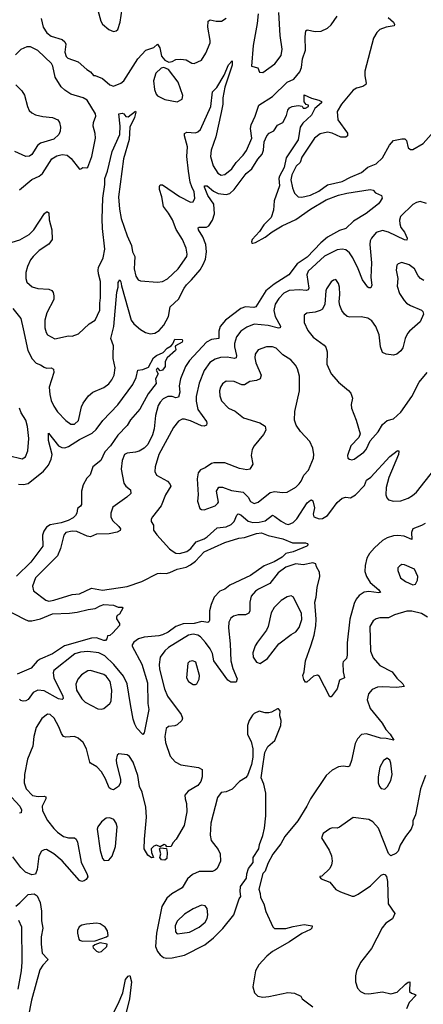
# Model space of a CAD drawing. Extents: x 1550320 to 1685906, y 509093 to 640511.
# Tile 294 of 532: x 1638886 to 1642190, y 555131 to 563196. Entities that reach past the tile are written whole.
import ezdxf

# ---------------------------------------------------------------- set-up
doc = ezdxf.new("R2010")
doc.units = 0

msp = doc.modelspace()

# ---------------------------------------------------------------- linework, layer by layer
at = {"layer": '0CON20XD'}
for points in [[(1638824.2, 561374.2), (1638887.9, 561392.1), (1638963.5, 561436.5), (1639001.8, 561475), (1639090.3, 561609.7), (1639105, 561622.5), (1639115, 561622.5), (1639123.6, 561613.6), (1639126.8, 561556.8), (1639149.1, 561475), (1639151.4, 561395), (1639123.8, 561356.2), (1639046.5, 561305), (1638995, 561257.3), (1638975, 561230), (1638950, 561175), (1638936.4, 561125), (1638935.6, 561075), (1638945.6, 561045.6), (1638987.6, 561007.6), (1639035, 560994.3), (1639125, 560990), (1639148.6, 560978.6), (1639161.1, 560961.1), (1639166.7, 560935), (1639164.4, 560905), (1639108.2, 560795), (1639091.5, 560735), (1639091.1, 560671.1), (1639101.4, 560635), (1639114, 560615), (1639175, 560583.1), (1639285, 560605.5), (1639316.8, 560603.2), (1639367.7, 560622.3), (1639455, 560705.8), (1639504.4, 560735.6), (1639542, 560818), (1639541.1, 560875), (1639548.6, 560918.6), (1639547.4, 561052.6), (1639530.4, 561115), (1639528.5, 561145), (1639532.1, 561165), (1639570, 561245), (1639581.6, 561315), (1639564.1, 561485), (1639562.4, 561565), (1639566.2, 561735), (1639583.5, 561845), (1639583.2, 561895), (1639605.3, 561955), (1639642.3, 562115), (1639704.5, 562255.5), (1639708.2, 562325), (1639696.7, 562425), (1639725, 562431.1), (1639738, 562425), (1639755, 562404), (1639775, 562400.8), (1639835, 562446.2), (1639837.6, 562437.6), (1639825, 562394.3), (1639788, 562315), (1639783.4, 562215), (1639734.6, 562055), (1639695.3, 561745), (1639702.6, 561645), (1639717.1, 561567.1), (1639766.2, 561425), (1639801.8, 561345), (1639810.7, 561295), (1639828.5, 561255), (1639824.7, 561205.3), (1639824.1, 561154.1), (1639836.4, 561096.4), (1639855, 561066.2), (1639875, 561058), (1640015, 561046.4), (1640055, 561050.6), (1640097, 561073), (1640184.4, 561155), (1640254.4, 561255), (1640257.8, 561275), (1640248.5, 561325), (1640217.8, 561395), (1640166.5, 561476.5), (1640136.5, 561556.5), (1640105, 561611.4), (1640061.8, 561665), (1640050, 561745), (1640031.2, 561805), (1640031.1, 561828.9), (1640036.2, 561843.8), (1640055, 561842.5), (1640195, 561746.5), (1640285, 561700), (1640306.2, 561705), (1640318.9, 561735), (1640313.1, 561785), (1640295, 561827.1), (1640281.8, 561865), (1640267.5, 561955), (1640253.8, 562075), (1640259.1, 562155), (1640234.5, 562245), (1640235.6, 562264.4), (1640254.5, 562275.5), (1640325, 562268.5), (1640345, 562276.5), (1640366.2, 562295), (1640450.8, 562485), (1640463.3, 562605), (1640499.7, 562640.3), (1640558.6, 562741.4), (1640595, 562826.9), (1640625, 562860), (1640624.3, 562824.3), (1640566.5, 562643.5), (1640549.5, 562555), (1640548.9, 562505), (1640533.8, 562435), (1640491.7, 562235), (1640452.3, 562127.7), (1640448.2, 562075), (1640468.7, 561998.7), (1640508, 561938), (1640535, 561922.5), (1640565, 561927.8), (1640622.5, 561975), (1640658.8, 562025), (1640715.4, 562085), (1640741.2, 562125), (1640785.5, 562225), (1640776.4, 562305), (1640781.2, 562335), (1640814.7, 562405.3), (1640842.2, 562495), (1640955, 562566.9), (1641075, 562684.5), (1641130.5, 562709.5), (1641178.3, 562768.3), (1641193.6, 562805), (1641200, 562875), (1641226.2, 562945), (1641222.5, 563055), (1641228, 563105), (1641238, 563112), (1641305, 563098.9), (1641355, 563101.1), (1641405, 563127.1), (1641435, 563152.9), (1641483.8, 563225)], [(1639525, 563273.8), (1639550.9, 563185), (1639565, 563158.8), (1639615, 563116.2), (1639655, 563100)], [(1639655, 563100), (1639675, 563103.3), (1639688, 563115), (1639707.8, 563175), (1639724.4, 563285.6)], [(1640837, 563243), (1640830.5, 563165), (1640797.5, 562985), (1640783.9, 562813.9), (1640835, 562802.5), (1640850, 562765), (1640875, 562762.5), (1640973.8, 562835), (1641025, 562903.3), (1641035.8, 562955), (1641018.6, 563065), (1641007.3, 563255)], [(1641902.1, 563215), (1641945, 563175.6), (1641954.3, 563155), (1641950, 563145), (1641885, 563135.4), (1641835, 563114.4), (1641808.9, 563091.1), (1641781.5, 563045), (1641710.5, 562775), (1641711.5, 562735), (1641723, 562677), (1641720, 562665), (1641695, 562648.9), (1641642, 562635), (1641615, 562617.5), (1641521.2, 562505), (1641484.6, 562445), (1641490.6, 562375), (1641568, 562265), (1641570, 562245), (1641555, 562234.2), (1641515.8, 562234.2), (1641444.3, 562265.7), (1641405, 562275.5), (1641345, 562262.2), (1641300, 562225), (1641195, 562070.6), (1641180.5, 562025), (1641150, 561995), (1641113.9, 561925), (1641104.6, 561885), (1641117.8, 561817.8), (1641134.5, 561774.5), (1641165, 561746.2), (1641195, 561742), (1641265, 561759.4), (1641335, 561791.8), (1641405, 561843.9), (1641525, 561870), (1641595, 561907.3), (1641685, 561943.3), (1641735, 561986.9), (1641805, 562016), (1641855.4, 562064.6), (1641913.3, 562166.7), (1641946.2, 562205), (1642015, 562220), (1642038.6, 562218.6), (1642050.8, 562205), (1642066, 562145), (1642085, 562132.5), (1642103, 562133), (1642189.3, 562180.7), (1642254.6, 562255.4)], [(1639062, 563205), (1639078.1, 563135), (1639107.4, 563087.4), (1639145, 563061.4), (1639233, 563033), (1639256.2, 563015), (1639263.8, 562995), (1639255, 562930), (1639266.2, 562895), (1639281.2, 562881.2), (1639365, 562851.2), (1639435, 562788.6), (1639465, 562770), (1639489.3, 562739.3), (1639505, 562738.8), (1639565, 562714.4), (1639625, 562662.5), (1639655, 562650), (1639715, 562675.8), (1639738, 562695), (1639853.3, 562875), (1639919.4, 562945), (1639985, 562968.9), (1640015, 562996), (1640034.3, 562965), (1640046.4, 562896.4), (1640073.6, 562863.6), (1640107.5, 562847.5), (1640135, 562852), (1640165, 562870.6), (1640205, 562873.3), (1640248.3, 562868.3), (1640295, 562839.2), (1640315, 562836), (1640373.3, 562865), (1640408.6, 562921.4), (1640444.3, 563005), (1640445.6, 563025), (1640425.5, 563134.5), (1640430, 563185), (1640445, 563195.7), (1640495, 563183.3), (1640536.7, 563185), (1640575, 563206.9)], [(1638885, 561801.2), (1638985, 561886.7), (1639045, 561913.8), (1639073.2, 561936.8), (1639150, 562055), (1639189.3, 562080.7), (1639235, 562090.6), (1639275.5, 562085.5), (1639308.3, 562058.3), (1639375, 561972.5), (1639387, 561973), (1639403.6, 561986.4), (1639435, 561982.5), (1639445, 561986.7), (1639476.9, 562075), (1639506.4, 562225), (1639505, 562262.5), (1639486.9, 562325), (1639489.2, 562355), (1639508, 562405), (1639505.8, 562425), (1639437.2, 562537.2), (1639405, 562556.2), (1639305, 562586.7), (1639255, 562617.5), (1639225.3, 562645.3), (1639177.5, 562725), (1639157.5, 562815), (1639145.7, 562835.7), (1639033.8, 562943.8), (1638975, 562972.2), (1638945, 562972.5), (1638895, 562951.1), (1638852.4, 562907.6)], [(1640175, 562523.3), (1640215.9, 562544.1), (1640221.2, 562575), (1640184.3, 562685), (1640105, 562787.5), (1640065, 562803.3), (1640045, 562800), (1640001.3, 562758.7), (1639981.1, 562695), (1639990.6, 562625), (1640002.9, 562585), (1640015, 562572), (1640072.7, 562542.7), (1640175, 562523.3)], [(1638855, 562661.2), (1638903.4, 562613.4), (1638926.3, 562576.3), (1638948.6, 562485), (1638963.1, 562453.1), (1638985, 562432), (1639016.6, 562416.6), (1639075, 562403.1), (1639155.6, 562395.6), (1639198.8, 562375), (1639213.2, 562353.2), (1639220.6, 562315), (1639217.6, 562282.4), (1639207.1, 562255), (1639165, 562217.1), (1639055, 562184), (1639032, 562165), (1638985, 562092.5), (1638965, 562076.7), (1638935, 562076.2), (1638845, 562116)], [(1640882.4, 562127.6), (1640887.9, 562195), (1640910, 562245), (1640927.1, 562265), (1640965, 562284.3), (1640995, 562332.1), (1641039.5, 562355), (1641068.6, 562411.4), (1641081.1, 562455), (1641095, 562474.2), (1641115, 562485.7), (1641165, 562492.5), (1641198.3, 562488.3), (1641205, 562470), (1641225, 562470), (1641250, 562485), (1641250, 562495), (1641231.7, 562501.7), (1641213.6, 562523.6), (1641215, 562580), (1641275, 562552.5), (1641335, 562537.5), (1641357.5, 562525), (1641357.5, 562515), (1641301.8, 562468.2), (1641275, 562412.5), (1641202.9, 562347.1), (1641182.1, 562315), (1641165, 562211.4), (1641066.8, 562065), (1641050.2, 561985), (1641011.6, 561915), (1641008, 561895), (1641013.7, 561835), (1640968, 561712), (1640963.3, 561635), (1640943.1, 561576.9), (1640883.1, 561515), (1640848.7, 561461.3), (1640790, 561395), (1640782.9, 561375), (1640786.1, 561366.1), (1640794.2, 561364.2), (1640815, 561370), (1640895, 561414.5), (1640952.4, 561457.6), (1641033.6, 561506.4), (1641145, 561558.3), (1641265, 561643.6), (1641395, 561719.7), (1641495, 561757.5), (1641565, 561775.4), (1641755, 561804), (1641778.3, 561798.3), (1641797.5, 561777.5), (1641848.8, 561755), (1641852, 561735), (1641837.5, 561707.5), (1641823, 561687), (1641721.7, 561608.3), (1641618.8, 561545), (1641554.4, 561485.6), (1641505, 561469.5), (1641404.8, 561415.2), (1641351, 561369), (1641238.9, 561251.1), (1641156.2, 561195), (1641088.9, 561105), (1640969.6, 561030.4), (1640901.5, 560975), (1640818.8, 560845), (1640802.4, 560837.6), (1640735, 560845.3), (1640695, 560830), (1640571.5, 560735), (1640527.4, 560682.6), (1640517.3, 560645), (1640515, 560584.2), (1640455, 560575.3), (1640415, 560553.3), (1640275, 560403.2), (1640242.4, 560355), (1640202.1, 560255), (1640192, 560198), (1640197.9, 560145), (1640184.6, 560105.4), (1640165, 560097.5), (1640135, 560110.4), (1640099.8, 560110.2), (1640060.2, 560089.8), (1640035, 560064), (1640020, 560035), (1639996.9, 559955), (1639985.6, 559845), (1639974.4, 559795), (1639935, 559717.1), (1639905, 559687.1), (1639865, 559662.9), (1639835, 559652.9), (1639765, 559646.7), (1639743.8, 559635), (1639724.5, 559585.5), (1639716.7, 559515), (1639738.5, 559398.5), (1639755.6, 559375), (1639793.3, 559345), (1639795.7, 559315), (1639764.3, 559285), (1639647.3, 559202.7), (1639630.8, 559155), (1639633.1, 559125), (1639644.4, 559095), (1639697.5, 559045), (1639710, 559025), (1639708.3, 559011.7), (1639685, 558998.9), (1639617.5, 558985), (1639515, 558982.7), (1639465, 558961.5), (1639437, 558967), (1639355, 559003.6), (1639315, 559006.8), (1639265, 558994.5), (1639246.2, 558973.8), (1639220.8, 558865), (1639194.7, 558805.3), (1639016, 558624), (1638991.1, 558555), (1638998.7, 558518.7), (1639100.8, 558440.8), (1639124.2, 558434.2), (1639165, 558440.3), (1639315, 558486.7), (1639375, 558493.1), (1639475, 558540.8), (1639565, 558524.6), (1639765, 558553.3), (1639885.2, 558594.8), (1640015, 558659.1), (1640035, 558663.4), (1640085, 558660), (1640115, 558667.1), (1640174.9, 558695.1), (1640247.7, 558712.3), (1640285, 558730), (1640325, 558760.3), (1640395, 558836.4), (1640564, 558915), (1640680.5, 558949.5), (1640725, 558954.4), (1640825, 558987.8), (1640865, 558993.6), (1640921.1, 558971.1), (1641040, 558945), (1641120, 558910), (1641225, 558910), (1641240, 558905), (1641246.7, 558895), (1641237.5, 558885), (1641125, 558836.4), (1641065, 558823.6), (1641034.4, 558795), (1640967.8, 558755), (1640887.1, 558722.9), (1640775, 558643.3), (1640605, 558564.6), (1640565, 558532.7), (1640522.9, 558515), (1640476.5, 558465), (1640452.7, 558407.3), (1640439.3, 558355), (1640440, 558275), (1640435, 558262.9), (1640425, 558258.1), (1640378, 558268), (1640315, 558250.9), (1640225, 558249), (1640164.6, 558225.4), (1640100, 558180), (1640055, 558156.4), (1640025, 558148.4), (1639905, 558138.9), (1639858.8, 558125), (1639821.3, 558098.7), (1639806, 558075), (1639805.8, 558065), (1639886.1, 557916.1), (1639931.5, 557765), (1639934.2, 557595.8), (1639943.1, 557545), (1639906.2, 557355), (1639895, 557342.5), (1639845, 557393.3), (1639828.8, 557425), (1639815, 557467.5), (1639792.7, 557587.3), (1639765.3, 557755), (1639735, 557819.7), (1639657.1, 557915), (1639582.5, 557985), (1639535, 558009.3), (1639445, 558020.3), (1639385, 558016.2), (1639337.8, 558002.2), (1639164.4, 557865), (1639158.9, 557845), (1639166.4, 557805), (1639239.6, 557655), (1639242, 557635), (1639235, 557628), (1639205, 557633.8), (1639085, 557698), (1639035, 557705.4), (1638995.6, 557685), (1638955, 557628.1), (1638935, 557616.9), (1638914.2, 557614.2), (1638895, 557620), (1638885, 557632)], [(1638830.5, 560830.5), (1638895, 560748.8), (1638914.2, 560664.2), (1638953.3, 560485), (1638988.8, 560418.8), (1639021.5, 560381.5), (1639055, 560370), (1639085, 560348.6), (1639105, 560341.9), (1639145, 560344.2), (1639164, 560334), (1639164.3, 560305), (1639127.3, 560185), (1639131.5, 560125), (1639144.5, 560075.5), (1639165, 560029.2), (1639195, 559982.9), (1639265, 559914), (1639305, 559883.8), (1639335, 559883.8), (1639368.3, 559911.7), (1639391.4, 560025), (1639405.8, 560055), (1639450, 560115), (1639485, 560144.3), (1639575, 560184), (1639615, 560214), (1639640, 560245), (1639659.2, 560285), (1639667.8, 560345), (1639651.2, 560421.2), (1639652.4, 560457.6), (1639653.3, 560523.3), (1639630.9, 560585), (1639657.8, 560682.2), (1639682.3, 560965), (1639692.9, 561005), (1639693.2, 561043.2), (1639705, 561066.2), (1639715, 561047.5), (1639719.4, 561015), (1639798.8, 560735), (1639820.5, 560705), (1639875, 560657.3), (1639915, 560634.4), (1639955, 560622.9), (1639991.7, 560628.3), (1640028.9, 560651.1), (1640066.9, 560695), (1640102.7, 560765), (1640116.4, 560843.6), (1640185, 560907.3), (1640232.8, 560997.2), (1640250.7, 561025), (1640292.7, 561065), (1640362.2, 561147.8), (1640389.1, 561190.9), (1640407.5, 561235), (1640414.7, 561295), (1640409.2, 561355), (1640385, 561416), (1640348.6, 561475), (1640348, 561492), (1640355, 561497.1), (1640415, 561497.8), (1640435, 561508.1), (1640465, 561552.5), (1640481.8, 561605), (1640476.4, 561685), (1640425, 561756.5), (1640398.2, 561825), (1640400, 561835), (1640420.8, 561835), (1640472, 561792), (1640511, 561771), (1640575, 561763.5), (1640605, 561772.3), (1640641.8, 561805), (1640740, 561935), (1640784.8, 561975.2), (1640835, 562052.2), (1640870.9, 562095), (1640882.4, 562127.6)], [(1642215, 561690.3), (1642163.2, 561706.8), (1642135, 561699.6), (1642105, 561682.3), (1642002.7, 561585), (1641994.6, 561555), (1641996.6, 561525), (1642006.6, 561495), (1642035, 561454.3)], [(1642035, 561454.3), (1642056.9, 561405), (1642055, 561391.2), (1642035, 561393.5), (1641905, 561454.4), (1641855, 561468.1), (1641805, 561452.9), (1641764.4, 561405), (1641754.5, 561385), (1641750.9, 561355), (1641765.3, 561205), (1641759.2, 561085), (1641768.1, 561021.9), (1641761.2, 560998.8), (1641745, 560998.8), (1641735, 561006), (1641692.2, 561065), (1641656.9, 561155), (1641613.3, 561245), (1641586.6, 561286.6), (1641555, 561311.8), (1641525, 561317.3), (1641485, 561309.6), (1641382.2, 561257.8), (1641246.2, 561135), (1641236.8, 561105), (1641252.9, 560997.1), (1641247.8, 560982.2), (1641232.5, 560977.5), (1641175, 560982.4), (1641092.4, 560977.6), (1641046.9, 560955), (1641006.6, 560913.4), (1640977.6, 560865), (1640965.9, 560815), (1640976.7, 560765), (1641022, 560685), (1641018.6, 560671.4), (1641005, 560670), (1640918.8, 560691.2), (1640805, 560703.1), (1640745, 560678.2), (1640695, 560643.3), (1640660.5, 560599.5), (1640644.6, 560545), (1640644.2, 560515), (1640660.7, 560445), (1640659.2, 560425), (1640645, 560420), (1640585, 560432), (1640530.3, 560429.8), (1640484.7, 560415.3), (1640443.1, 560386.9), (1640395, 560322.5), (1640355, 560218.8), (1640330.6, 560109.4), (1640330.3, 560070.3), (1640344, 560004), (1640413.8, 559905), (1640418.9, 559891.1), (1640414.6, 559875.4), (1640395, 559866.5), (1640375, 559868.8), (1640285, 559909.3), (1640235, 559923.8), (1640215, 559922.9), (1640185, 559907.3), (1640145.4, 559855), (1640024.1, 559635), (1639994.2, 559534.2), (1639992.5, 559495), (1640006.6, 559466.6), (1640096.6, 559416.6), (1640115.6, 559395), (1640121.9, 559375), (1640080, 559305), (1640044.4, 559215), (1639971.9, 559125), (1639962.9, 559105), (1639962.9, 559085), (1639980, 559055), (1639982.5, 559015), (1640007.4, 558977.4), (1640112.4, 558862.4), (1640135, 558845.8), (1640165, 558827.1), (1640195, 558822.5), (1640255, 558840.5), (1640287.8, 558865), (1640330.1, 558919.9), (1640395, 558943.5), (1640420.5, 558959.5), (1640501.9, 559035), (1640575, 559043.4), (1640617.8, 559062.2), (1640640.4, 559085), (1640663.7, 559136.3), (1640675, 559147.5), (1640695, 559141.2), (1640755, 559087.5), (1640795, 559077.1), (1640845, 559080.5), (1640895, 559092.5), (1640955, 559136.7), (1640975, 559127.9), (1641025, 559088.5), (1641065, 559066.5), (1641085, 559062.5), (1641125, 559078.1), (1641155, 559106.5), (1641240.4, 559239.6), (1641265, 559261.1), (1641275, 559262.5), (1641284.5, 559254.5), (1641298.8, 559198.8), (1641288, 559145), (1641295, 559123.3), (1641337, 559107), (1641365, 559111.2), (1641405, 559134), (1641431.7, 559171.7), (1641485, 559242), (1641525, 559275.8), (1641555, 559285.8), (1641595, 559280.8), (1641635, 559302.9), (1641708.7, 559381.3), (1641725.7, 559425), (1641759.9, 559450.1), (1641915, 559619.2), (1641975, 559663.3), (1641985, 559666.7), (1641990, 559660), (1641987.5, 559635), (1641906.2, 559445), (1641884.5, 559364.5), (1641883.3, 559305), (1641890.2, 559280.2), (1641905, 559261.9), (1641945, 559251.5), (1642005, 559255.4), (1642065, 559276.9), (1642101.1, 559298.9), (1642133.1, 559326.9), (1642275, 559506.7)], [(1642195, 561058.9), (1642166.9, 561076.9), (1642148, 561098), (1642116.9, 561155), (1642075, 561186.9), (1642015, 561206), (1641983.9, 561196.1), (1641973.3, 561185), (1641968.8, 561145), (1641980, 561075), (1641974.5, 561014.5), (1641993.6, 560953.6), (1642032.5, 560895), (1642052.5, 560875), (1642083.7, 560853.7), (1642175, 560817.5), (1642185.8, 560805), (1642190, 560785), (1642165, 560720.8), (1642075.6, 560645), (1642060.4, 560625), (1642042.3, 560585), (1642022.2, 560507.8), (1642006.8, 560483.2), (1641974, 560456), (1641945, 560447.9), (1641885, 560455.6), (1641855, 560470.8), (1641839.5, 560515), (1641827.3, 560615), (1641801.7, 560681.7), (1641769.1, 560729.1), (1641735, 560751.9), (1641682.1, 560762.1), (1641589.1, 560759.1), (1641565.6, 560765.6), (1641544.4, 560784.4), (1641522.5, 560815), (1641505.8, 560855), (1641500.8, 560885), (1641507.1, 560945), (1641503.8, 561005), (1641496.2, 561035), (1641475, 561067.5), (1641455, 561063.3), (1641435, 561050), (1641397.3, 560992.7), (1641391.4, 560975), (1641384.4, 560865), (1641364.4, 560825.6), (1641346.8, 560813.2), (1641305, 560800), (1641235, 560791.2), (1641213.3, 560775), (1641214.4, 560715), (1641245, 560649.2), (1641287.1, 560595), (1641379.1, 560529.1), (1641392.5, 560512.5), (1641403.1, 560475), (1641400.9, 560375), (1641434.4, 560295), (1641495, 560225.8), (1641578.3, 560158.3), (1641595.6, 560135.6), (1641610.8, 560095), (1641599.2, 560045), (1641601.4, 560015), (1641639.2, 559915), (1641671.9, 559805), (1641662.5, 559775), (1641597.8, 559705), (1641568.6, 559625), (1641572, 559605), (1641585, 559595.8), (1641605, 559590.8), (1641625, 559597.5), (1641704, 559655), (1641721.4, 559675), (1641754.2, 559745.8), (1641819.8, 559820.2), (1641855, 559880.8), (1641895, 559912), (1641945, 559927.5), (1642005, 559982.5), (1642095, 560110), (1642155, 560227.5), (1642220, 560305)], [(1638875, 559392.5), (1638917.6, 559387.6), (1638955, 559397.1), (1639081, 559499), (1639121.9, 559548.1), (1639144.7, 559595), (1639150.6, 559635), (1639121.8, 559748.2), (1639120.7, 559809.3), (1639205, 559706.7), (1639231.2, 559691.2), (1639255, 559690), (1639285, 559701.3), (1639375, 559757.6), (1639479.5, 559810.5), (1639511.4, 559838.6), (1639567.2, 559912.8), (1639688.4, 560041.6), (1639812.2, 560207.8), (1639840, 560265), (1639852.5, 560325), (1639895, 560330), (1639941.5, 560348.5), (1639981.9, 560425), (1640005.8, 560445), (1640061.1, 560468.9), (1640094.2, 560505), (1640126.8, 560523.2), (1640140, 560540), (1640155, 560578), (1640215, 560576.2), (1640220, 560565), (1640216.7, 560555), (1640162.5, 560525), (1640157.5, 560515), (1640163.3, 560495), (1640160, 560485), (1640093.8, 560425), (1640077.5, 560395), (1640076.7, 560355), (1640056.2, 560325), (1640035, 560320), (1640020, 560340), (1640015, 560342.5), (1640007.5, 560335), (1640003.3, 560325), (1640018.8, 560295), (1639998.8, 560255), (1640003.8, 560215), (1639937.6, 560132.4), (1639889.6, 560040.4), (1639869.6, 560005), (1639792.2, 559917.8), (1639765, 559870.9), (1639688.4, 559791.6), (1639628.4, 559705), (1639583.8, 559656.1), (1639550.3, 559585), (1639485, 559532.5), (1639462.1, 559467.9), (1639435, 559440.8), (1639404.7, 559385.3), (1639392.3, 559335), (1639392.5, 559225), (1639385, 559211.2), (1639358.8, 559191.2), (1639353.5, 559155), (1639342.3, 559135), (1639322.5, 559115), (1639283.1, 559095), (1639224.2, 559075), (1639135, 559059.5), (1639105, 559040.4), (1639083, 559007), (1639072, 558975), (1639075.4, 558885), (1638978.1, 558751.9)], [(1640395, 559182.5), (1640485, 559213.2), (1640508.6, 559235), (1640512.9, 559245), (1640495.9, 559334.1), (1640515, 559366.2), (1640545, 559368), (1640620.2, 559340.2), (1640715.6, 559325.6), (1640755.6, 559285.6), (1640775, 559249.2), (1640805, 559232.2), (1640839.2, 559245), (1640936.5, 559323.5), (1640975, 559331.8), (1641035, 559322.9), (1641075, 559327.1), (1641145, 559368.1), (1641173.1, 559395), (1641189.4, 559415), (1641212.2, 559465), (1641249.2, 559505), (1641291.8, 559605), (1641294.7, 559635), (1641286.3, 559686.3), (1641260.5, 559740.5), (1641185, 559823.3), (1641148.5, 559875), (1641136.2, 559915), (1641137.1, 559987.1), (1641175.6, 560155), (1641175.5, 560275), (1641160.5, 560335), (1641144.4, 560365), (1641105, 560408.6), (1641040.5, 560450.5), (1640985, 560504.3), (1640954.3, 560515.7), (1640905, 560517.5), (1640837.7, 560492.3), (1640812.9, 560457.1), (1640810, 560425), (1640819.4, 560385), (1640861.9, 560285), (1640854, 560255), (1640825, 560240), (1640768.9, 560231.1), (1640725, 560206), (1640705, 560206.2), (1640641.7, 560231.7), (1640575, 560233.8), (1640545, 560213.3), (1640529.2, 560185), (1640521.4, 560155), (1640524.1, 560115.9), (1640538, 560075), (1640596.2, 560015), (1640648.7, 559988.7), (1640716.7, 559935), (1640852.8, 559892.8), (1640895.5, 559865.5), (1640899.5, 559835), (1640882.1, 559797.9), (1640805.6, 559705), (1640790, 559675), (1640781.9, 559625), (1640793.8, 559555), (1640768.8, 559515), (1640745, 559508.6), (1640685, 559518.6), (1640564.1, 559565.9), (1640475, 559567.1), (1640455, 559560.8), (1640405, 559526), (1640365, 559510), (1640346, 559484), (1640340, 559435), (1640348, 559305), (1640342.3, 559252.3), (1640361.7, 559191.7), (1640372.9, 559182.9), (1640395, 559182.5)], [(1638795, 559626.7), (1638905, 559600), (1638933.3, 559615), (1638953.8, 559665), (1638961.4, 559765), (1638949.4, 559865), (1638935.4, 559915.4), (1638897.1, 559975), (1638884.2, 560015)], [(1642205, 559070.4), (1642175, 559051.8), (1642105.3, 559024.7), (1642093.3, 558996.7), (1642095, 558937.5), (1642034.3, 558964.3), (1641982, 558972), (1641945, 558967.5), (1641895, 558950.8), (1641855, 558929.2), (1641790.2, 558869.8), (1641748.8, 558825), (1641726.9, 558785), (1641712.5, 558725), (1641710.8, 558675), (1641723.8, 558635), (1641755.6, 558585), (1641826.9, 558525), (1641838, 558505), (1641825, 558500.5), (1641745, 558512.8), (1641705, 558507.5), (1641665, 558479.2), (1641641.2, 558448.8), (1641624.8, 558415.2), (1641587.7, 558285), (1641567, 558093), (1641567.7, 557992.3), (1641560, 557965), (1641535, 557937.5), (1641531.2, 557925), (1641532.5, 557855), (1641543.3, 557805), (1641502.9, 557787.1), (1641483.8, 557715), (1641435, 557650), (1641425, 557650), (1641337.8, 557817.8), (1641325, 557827.5), (1641292.1, 557817.9), (1641235, 557770), (1641225, 557770), (1641212, 557792), (1641204.2, 557825), (1641213.8, 557855), (1641224.3, 557945.7), (1641272.5, 558075), (1641295.8, 558154.2), (1641309.5, 558230.5), (1641313.5, 558285), (1641300.5, 558425), (1641312.8, 558465), (1641321.6, 558545), (1641342.5, 558635), (1641339.6, 558669.6), (1641314.2, 558715), (1641310, 558740), (1641286.1, 558746.1), (1641205, 558730), (1641145, 558738.3), (1641065, 558712.9), (1641000.8, 558665), (1640933.3, 558576.7), (1640842, 558532), (1640815.3, 558514.7), (1640780.6, 558475), (1640771.1, 558425), (1640769.6, 558355), (1640760.6, 558335), (1640735, 558321.5), (1640675, 558322.2), (1640635, 558310), (1640615.5, 558294.5), (1640598.1, 558261.9), (1640594.4, 558215), (1640608, 558085), (1640613.9, 557943.9), (1640631.2, 557881.2), (1640665, 557796.7), (1640658.8, 557771.2), (1640615, 557768.8), (1640590, 557785), (1640476.2, 557945), (1640463.1, 558005), (1640445, 558041.9), (1640406.9, 558095), (1640365, 558142.2), (1640345, 558154.5), (1640305, 558163.6), (1640268, 558155), (1640105, 558053.6), (1640072.7, 558027.3), (1640035.3, 557974.7), (1640026.8, 557915), (1640031.1, 557875), (1640070.8, 557715), (1640096.2, 557655), (1640207.9, 557505), (1640218.5, 557475), (1640214.4, 557455), (1640175, 557421.1), (1640155, 557411.5), (1640105, 557406.9), (1640085, 557391.2), (1640073.5, 557325), (1640079.5, 557275), (1640118.9, 557165), (1640158.1, 557118.1), (1640205, 557092.7), (1640350.3, 557070.3), (1640378.8, 557055), (1640380, 556995), (1640368.6, 556955), (1640345, 556922.9), (1640265, 556877.5), (1640238, 556845), (1640240, 556815), (1640252.5, 556775), (1640253.2, 556706.8), (1640233, 556597), (1640168, 556485), (1640140, 556455), (1640126.7, 556425), (1640090.7, 556420.7), (1640081.2, 556435), (1640069.4, 556439.4), (1640035, 556420), (1640005, 556433.8), (1639985, 556428), (1639961.2, 556405), (1639963.6, 556373.6), (1639980, 556335), (1639965, 556330), (1639935, 556353.3), (1639905.8, 556405), (1639907.1, 556485), (1639923.9, 556665), (1639918.5, 556745), (1639887.8, 556867.8), (1639865.6, 556915), (1639851.9, 557005), (1639814.4, 557115), (1639785, 557162), (1639765, 557175.8), (1639697, 557183), (1639685, 557172.5), (1639676.2, 557135), (1639678, 557105), (1639712, 556975), (1639710, 556945), (1639694.3, 556915.7), (1639655, 556889.2), (1639635, 556892.5), (1639618, 556905), (1639588.8, 556978.8), (1639555.9, 557035.9), (1639516.7, 557076.7), (1639465.6, 557105.6), (1639459.2, 557115), (1639433.8, 557223.8), (1639405.6, 557275), (1639365, 557310.6), (1639335, 557325.6), (1639265, 557318.1), (1639245, 557325.8), (1639228.6, 557348.6), (1639207.5, 557405), (1639167.8, 557475), (1639135, 557504.2), (1639115, 557507.5), (1639067.3, 557472.7), (1639020.9, 557399.1), (1639002.5, 557325), (1638993.3, 557245), (1638950.2, 557139.8), (1638926.3, 557013.7), (1638923.8, 556945), (1638938.5, 556895), (1638991.8, 556841.8), (1639037.4, 556832.6), (1639087.4, 556837.4), (1639100, 556830), (1639099.6, 556815), (1639069.3, 556755), (1639072, 556715), (1639115, 556635.6), (1639165, 556571.8), (1639195, 556541.2), (1639245, 556504.6), (1639285, 556495.5), (1639335, 556494.4), (1639348.1, 556485), (1639358.1, 556458.1), (1639388.4, 556295), (1639438.9, 556195), (1639442.7, 556175), (1639431.1, 556155), (1639415, 556142.9), (1639395, 556138.2), (1639376.1, 556146.1), (1639235, 556306.2), (1639165, 556363.8), (1639105, 556398.2), (1639085, 556396.9), (1639065, 556386), (1639042, 556345), (1639029.4, 556235), (1639015, 556196.7), (1638985, 556190.8), (1638933.3, 556213.3), (1638895, 556252.7), (1638830.1, 556340.1)], [(1638978.1, 558751.9), (1638861, 558639)], [(1642105, 558566.7), (1642125, 558573.3), (1642142, 558605), (1642144.2, 558634.2), (1642117.5, 558695), (1642035, 558731.2), (1642015, 558733.3), (1641997, 558723), (1641982.5, 558705), (1641980, 558685), (1642003.2, 558623.2), (1642045, 558594), (1642105, 558566.7)], [(1640855, 557922.5), (1640915, 557962.5), (1641007.4, 558082.6), (1641108.6, 558161.4), (1641145, 558180.8), (1641173.1, 558216.9), (1641195, 558282.5), (1641192, 558332), (1641126.1, 558466.1), (1641107, 558477), (1641075, 558470), (1641025, 558440), (1640967.8, 558382.2), (1640943.6, 558336.4), (1640918.9, 558225), (1640905.5, 558194.5), (1640831.3, 558098.7), (1640813.2, 558066.8), (1640795, 558010), (1640798, 557975), (1640823.4, 557933.4), (1640855, 557922.5)], [(1638772, 558365), (1638924.6, 558284.6), (1638955, 558273.5), (1638985, 558271.8), (1639055, 558288.4), (1639155, 558330.7), (1639295, 558333.9), (1639357.6, 558342.4), (1639445.6, 558365.6), (1639505, 558374.2), (1639543.7, 558396.3), (1639574.4, 558405.6), (1639655, 558399.5), (1639693, 558383), (1639724.1, 558384.1), (1639730, 558375), (1639703, 558327), (1639683.6, 558316.4), (1639678.3, 558301.7), (1639678.3, 558288.3), (1639701.7, 558251.7), (1639702.5, 558235), (1639648.8, 558175), (1639625, 558153.3), (1639605, 558150), (1639600, 558125), (1639588.3, 558111.7), (1639575, 558111.1), (1639515, 558132.3), (1639475, 558131.3), (1639253.8, 558066.2), (1639155, 558000.6), (1639052.3, 557957.7), (1639029.2, 557940.8), (1638980, 557885), (1638864, 557836)], [(1642225, 558301.9), (1642175, 558332.2), (1642095, 558351.2), (1642055, 558350.4), (1641955, 558321.4), (1641905, 558297.1), (1641834.2, 558295.8), (1641805, 558288.8), (1641778.3, 558271.7), (1641752.9, 558225), (1641758.5, 558025), (1641778.8, 557968.8), (1641835, 557905.5), (1641935, 557855.5), (1641972.4, 557802.4), (1642022.5, 557755), (1642033.3, 557735), (1641973.1, 557726.9), (1641855, 557732.3), (1641815, 557728.8), (1641771.5, 557708.5), (1641742.2, 557675), (1641731.2, 557625), (1641753.8, 557555), (1641853.1, 557435), (1641883.4, 557383.4), (1641918.9, 557345), (1641947.5, 557295), (1641885, 557309.5), (1641838.8, 557311.2), (1641725, 557346.2), (1641685, 557341.4), (1641650, 557305), (1641632.6, 557267.4), (1641602.7, 557127.3), (1641585, 557082.5), (1641573, 557077), (1641535, 557082), (1641495, 557077.1), (1641445, 557049.4), (1641395, 557005.7), (1641265.5, 556815), (1641235, 556754.2), (1641161.5, 556635), (1641056, 556505), (1641023.6, 556446.4), (1640957.7, 556362.3), (1640916.2, 556285), (1640895, 556222.5), (1640876.2, 556203.8), (1640843.3, 556075), (1640855, 556040), (1640858.1, 556005), (1640885.5, 555955), (1640900.5, 555890.5), (1640958.8, 555765), (1640971.7, 555751.7), (1641065, 555752.5), (1641125, 555769.4), (1641215, 555783.8), (1641280, 555775), (1641277.5, 555755), (1641265, 555743.3), (1641195, 555712), (1641095, 555644.5), (1640955.3, 555564.7), (1640908.1, 555525), (1640844.3, 555455), (1640815, 555406.7), (1640793.4, 555273.4), (1640808.1, 555225), (1640835, 555197.1), (1640875, 555188.9), (1640925, 555194.5), (1641081.7, 555228.3), (1641135, 555223.8), (1641188.3, 555198.3), (1641197.5, 555175), (1641285, 555111.2)], [(1640305, 557750), (1640325, 557751.2), (1640335, 557757.5), (1640356.2, 557795), (1640358.8, 557825), (1640328, 557935), (1640304.3, 557945.7), (1640275, 557938), (1640261.2, 557925), (1640251.2, 557805), (1640267.5, 557775), (1640305, 557750)], [(1639555, 557548.9), (1639575, 557554.4), (1639625, 557594), (1639634.4, 557615.6), (1639640, 557705), (1639625.3, 557775), (1639595, 557818.9), (1639575, 557832.2), (1639465, 557864.3), (1639445, 557861.4), (1639390.7, 557829.3), (1639362.5, 557795), (1639345.5, 557754.5), (1639350, 557705), (1639393.8, 557633.8), (1639421.4, 557605), (1639525, 557551.9), (1639555, 557548.9)], [(1640091.2, 555508.8), (1640135, 555513.3), (1640235, 555534.4), (1640400.2, 555619.8), (1640472, 555675), (1640548.7, 555751.3), (1640638, 555865), (1640683.3, 555995), (1640696.2, 556015), (1640690, 556055), (1640693.8, 556095), (1640741.2, 556165), (1640745, 556200), (1640760, 556245), (1640797, 556293), (1640797.5, 556335), (1640842.5, 556405), (1640849.5, 556440.5), (1640877.1, 556512.9), (1640889.5, 556575), (1640899.6, 556675), (1640899.4, 556860.6), (1640883.6, 556933.6), (1640862.5, 556985), (1640873.8, 557063.8), (1640893.1, 557195), (1640916.9, 557243.1), (1640975, 557290.8), (1641024.6, 557415), (1641027.6, 557455), (1641016.7, 557495), (1641018.8, 557535), (1641005, 557552.5), (1640995, 557552.5), (1640947.5, 557525), (1640925, 557520), (1640895, 557520), (1640845, 557531.2), (1640805, 557513.3), (1640790.9, 557499.1), (1640764, 557455), (1640751.2, 557415), (1640750, 557385), (1640750.7, 557340.7), (1640780, 557285), (1640793.8, 557225), (1640793.8, 557155), (1640783.9, 557096.1), (1640750, 557005), (1640735, 556987.5), (1640685, 556956.7), (1640625, 556893.8), (1640575, 556870.8), (1640535, 556866), (1640504.2, 556825.8), (1640450, 556615), (1640444.4, 556515.6), (1640452.3, 556472.3), (1640510.5, 556400.5), (1640526.2, 556365), (1640528.8, 556305), (1640501.2, 556245), (1640485, 556228.8), (1640465, 556220), (1640355, 556218.1), (1640300, 556195), (1640259.6, 556160.4), (1640215, 556086.7), (1640130.6, 556035), (1640090.5, 555999.5), (1640048.3, 555931.7), (1640004.6, 555715), (1639997.3, 555605), (1640013.6, 555565), (1640035, 555537.5), (1640063.3, 555515), (1640091.2, 555508.8)], [(1641875, 556893.8), (1641896.2, 556915), (1641925, 556963.8), (1641935.5, 557015), (1641925, 557106.7), (1641915, 557130), (1641895, 557147.5), (1641862.6, 557127.4), (1641832.9, 557075), (1641818.9, 556995), (1641821.1, 556945), (1641830, 556915), (1641845, 556898.8), (1641875, 556893.8)], [(1642208.2, 557005), (1642166, 556895), (1642125.4, 556684.6), (1642104, 556635), (1642102.9, 556605), (1642091.5, 556565), (1642044.2, 556505), (1642000, 556435), (1641983.3, 556385), (1641965, 556366.7), (1641925, 556347.5), (1641905, 556367.5), (1641822.8, 556572.8), (1641776.7, 556626.7), (1641745, 556645.6), (1641615, 556661.2), (1641505, 556581.2), (1641485, 556573.8), (1641445, 556576.7), (1641425, 556570), (1641370.7, 556529.3), (1641357.5, 556495), (1641418, 556395), (1641437, 556347), (1641442.5, 556305), (1641437, 556273), (1641423.3, 556245), (1641358.3, 556181.7), (1641341.7, 556178.3), (1641341.7, 556171.7), (1641355, 556160), (1641425, 556131.2), (1641475, 556072), (1641511.3, 556051.3), (1641607.8, 556017.8), (1641625, 556018.1), (1641656.9, 556033.1), (1641758.3, 556101.7), (1641845, 556188.8), (1641865, 556196.2), (1641875, 556193.3), (1641887.7, 556177.7), (1641897, 556137), (1641902, 555955), (1641958, 555875), (1641938.7, 555831.3), (1641882, 555795), (1641852, 555758), (1641765, 555588.8), (1641676.7, 555475), (1641643.9, 555406.1), (1641634.4, 555364.4), (1641633.5, 555315), (1641651.5, 555265), (1641675, 555235.7), (1641709.7, 555219.7), (1641745, 555218.5), (1641855.5, 555234.5), (1641925, 555216.1), (1641975, 555230.4), (1642045, 555296.4), (1642065, 555314), (1642078.8, 555315), (1642076.7, 555236.7), (1642092, 555222), (1642117.5, 555215), (1642130, 555205), (1642073.2, 555146.8), (1642051.9, 555095)], [(1638785, 556863.8), (1638887.2, 556755), (1638901.8, 556725), (1638899.1, 556700.9), (1638884.4, 556695.6)], [(1639578.8, 556308.8), (1639615, 556312.5), (1639644.3, 556345.7), (1639668.9, 556425), (1639683.8, 556585), (1639676.2, 556615), (1639655.8, 556645.8), (1639625, 556658.8), (1639594.1, 556655.9), (1639554.5, 556625.5), (1639525.8, 556584.2), (1639521.4, 556565), (1639545, 556390), (1639562.5, 556325), (1639578.8, 556308.8)], [(1640075, 556311.2), (1640047.5, 556315), (1640032.5, 556335), (1640042.5, 556365), (1640030, 556405), (1640038.3, 556411.7), (1640086.7, 556406.7), (1640093.8, 556375), (1640090, 556325), (1640075, 556311.2)], [(1638855, 555934.7), (1638888.4, 555961.6), (1638955, 556031.8), (1639005, 556036.7), (1639029.3, 556019.3), (1639054.6, 555965), (1639063.8, 555895), (1639065.4, 555815), (1639074.6, 555755), (1639061.2, 555685), (1639063.1, 555623.1), (1639070.8, 555550.8), (1639114, 555505), (1639115.8, 555495), (1639075, 555451.9), (1639051.5, 555415), (1638982.5, 555165), (1638955.6, 555025)], [(1640175, 555709.2), (1640215, 555712.9), (1640275, 555722.9), (1640355, 555763.6), (1640405, 555803.3), (1640420.9, 555835), (1640427.1, 555865), (1640420, 555915), (1640405, 555938.6), (1640375, 555944.3), (1640305, 555914.2), (1640235, 555869.2), (1640175, 555812.5), (1640158.8, 555775), (1640160, 555725), (1640175, 555709.2)], [(1638875, 555819.4), (1638899.6, 555765), (1638904.5, 555475.5), (1638897.9, 555405), (1638870, 555255)], [(1639399.1, 555649.1), (1639505, 555652.5), (1639596.5, 555683.5), (1639611.5, 555695), (1639605, 555733.8), (1639584.6, 555764.6), (1639545, 555790.6), (1639515, 555796.9), (1639431.9, 555788.1), (1639395, 555778.8), (1639374.1, 555765.9), (1639360, 555735), (1639358.8, 555715), (1639368.8, 555665), (1639375.8, 555655.8), (1639399.1, 555649.1)], [(1639535, 555558.8), (1639555, 555564), (1639598, 555605), (1639602, 555625), (1639545, 555634.4), (1639501.1, 555618.9), (1639486, 555605), (1639488, 555595), (1639515, 555566.2), (1639535, 555558.8)], [(1639650.5, 555055), (1639692.9, 555135), (1639731.2, 555225), (1639751.2, 555335), (1639775, 555363.3), (1639787, 555367), (1639800, 555315), (1639785.6, 555175), (1639735, 554976.7)]]:
    msp.add_lwpolyline(points, dxfattribs=at)

doc.saveas('drawing.dxf')
